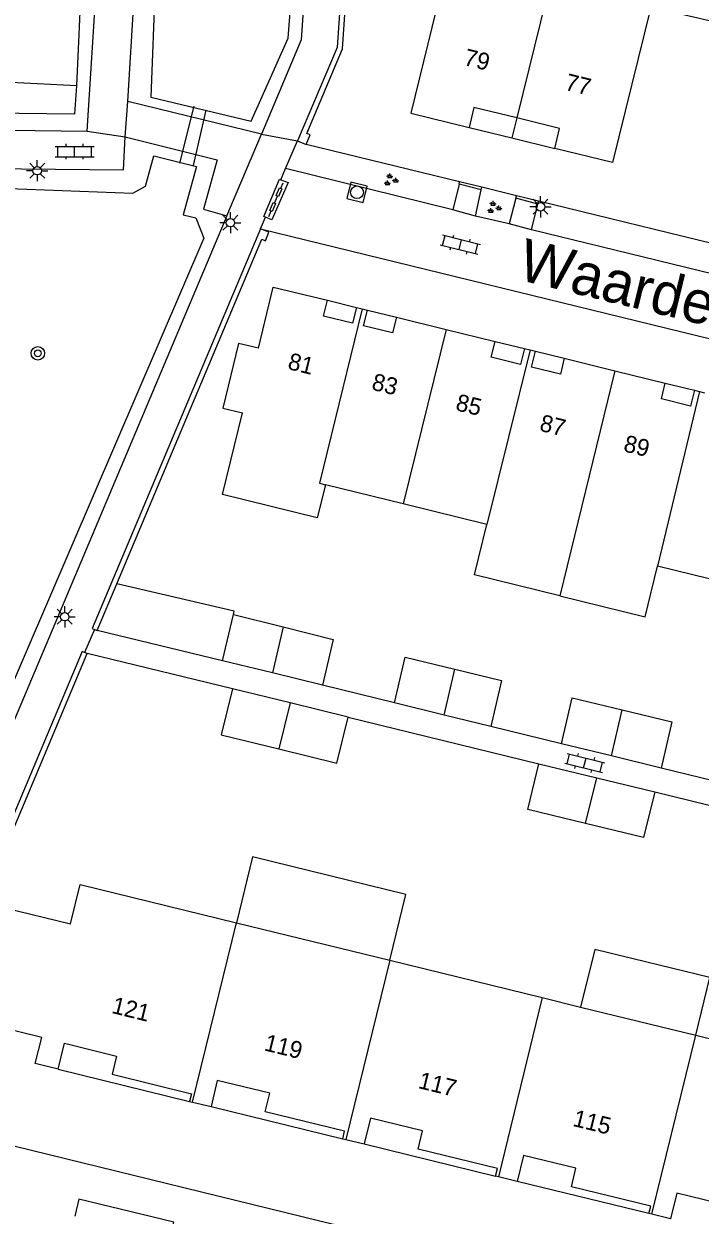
# Model space of a CAD drawing. Extents: x 125000 to 129004, y 397500 to 399008.
# Drawn here: x 127754.3 to 127794.2, y 398032.3 to 398102.6 of the extents above; entities that cross this region are included whole.
import ezdxf

# ---------------------------------------------------------------- set-up
doc = ezdxf.new("R2010")
doc.units = 0
for name, color, linetype in [('gg-afsc-erfafscheiding', 7, 'Continuous'), ('gg-afsc-hekwerk', 7, 'Continuous'), ('gg-afsc-muur', 7, 'Continuous'), ('gg-anno-huisnummerreeks BGT', 7, 'Continuous'), ('gg-anno-openbare ruimte label', 7, 'Continuous'), ('gg-bbg-bijgebouw', 7, 'Continuous'), ('gg-bbg-gedigitaliseerde bijgebouw', 7, 'Continuous'), ('gg-bbg-hoofdgebouw', 7, 'Continuous'), ('gg-bbg-luifel en loopbrug', 7, 'Continuous'), ('gg-bbg-onder overbouw', 7, 'Continuous'), ('gg-bbg-pand overbouw', 7, 'Continuous'), ('gg-bbg-tussenscheiding', 7, 'Continuous'), ('gg-bbg-tussenscheiding niveau 01', 7, 'Continuous'), ('gg-knt-verharding', 7, 'Continuous'), ('gg-kntw-bovenkant insteek waterloop', 7, 'Continuous'), ('gg-kwrk-duiker nz buis', 7, 'Continuous'), ('gt-grn-afwateringsgoot', 7, 'Continuous'), ('gt-grn-groengrens', 7, 'Continuous'), ('gt-grn-weggrens', 7, 'Continuous'), ('gt-symb-afwateringsgoot', 7, 'Continuous'), ('gt-symb-boom', 7, 'Continuous'), ('gt-symb-groenvak', 7, 'Continuous'), ('gt-symb-klinker verharding', 7, 'Continuous'), ('gt-symb-lichtmast', 7, 'Continuous'), ('gt-symb-rioolschacht', 7, 'Continuous')]:
    doc.layers.add(name, color=color, linetype=linetype)

# ---------------------------------------------------------------- blocks, each defined once
blk = doc.blocks.new('gt0-KL1')
at = {"layer": 'gt-symb-klinker verharding'}
for p, q in [((-1.15, 0.3), (1.15, 0.3)), ((-1, -0.3), (-1, 0.3)), ((-0.5, 0.3), (-0.5, 0.45)), ((0, -0.3), (0, 0.3)), ((0.5, 0.3), (0.5, 0.45)), ((1, -0.3), (1, 0.3)), ((-1.15, -0.3), (1.15, -0.3)), ((-0.5, -0.45), (-0.5, -0.3)), ((0.5, -0.45), (0.5, -0.3))]:
    blk.add_line(p, q, dxfattribs=at)
blk = doc.blocks.new('gt0-GRVAK')
at = {"layer": 'gt-symb-groenvak'}
for p, q in [((-0.11, 0.189), (-0.228, 0.24)), ((-0.182, 0.153), (0.088, 0.153)), ((-0.091, 0.211), (-0.156, 0.322)), ((-0.047, 0.214), (-0.047, 0.393)), ((-0.004, 0.211), (0.061, 0.322)), ((0.015, 0.189), (0.133, 0.24)), ((0.262, -0.052), (0.197, 0.059)), ((0.305, -0.049), (0.305, 0.13)), ((0.349, -0.052), (0.414, 0.059)), ((-0.245, -0.228), (-0.363, -0.177)), ((-0.318, -0.264), (-0.047, -0.264)), ((-0.226, -0.206), (-0.291, -0.095)), ((-0.183, -0.203), (-0.183, -0.024)), ((-0.139, -0.206), (-0.074, -0.095)), ((-0.12, -0.228), (-0.002, -0.177)), ((0.243, -0.074), (0.125, -0.023)), ((0.17, -0.11), (0.441, -0.11)), ((0.368, -0.074), (0.486, -0.023))]:
    blk.add_line(p, q, dxfattribs=at)
blk = doc.blocks.new('gt0-LMAST')
at = {"layer": 'gt-symb-lichtmast'}
for p, q in [((-0.182, 0.173), (-0.447, 0.438)), ((-0.005, 0.246), (-0.005, 0.621)), ((0.172, 0.173), (0.437, 0.438)), ((-0.255, -0.004), (-0.63, -0.004)), ((-0.182, -0.181), (-0.447, -0.446)), ((-0.005, -0.254), (-0.005, -0.629)), ((0.437, -0.446), (0.172, -0.181)), ((0.245, -0.004), (0.62, -0.004))]:
    blk.add_line(p, q, dxfattribs=at)
blk.add_circle((-0.005, -0.004), 0.25, dxfattribs=at)
blk = doc.blocks.new('gt0-AFWGT_1')
at = {"layer": 'gt-symb-afwateringsgoot'}
for p, q in [((-1.076, 0), (-0.726, 0)), ((-0.225, 0), (0.225, 0)), ((0.725, 0), (1.075, 0))]:
    blk.add_line(p, q, dxfattribs=at)
for points in [[(-0.726, 0.075), (-0.225, 0.075), (-0.225, -0.075), (-0.726, -0.075)], [(0.225, 0.075), (0.725, 0.075), (0.725, -0.075), (0.225, -0.075)]]:
    blk.add_lwpolyline(points, close=True, dxfattribs=at)
blk = doc.blocks.new('gt0-RS')
at = {"layer": 'gt-symb-rioolschacht'}
blk.add_lwpolyline([(-0.5, -0.5), (0.5, -0.5), (0.5, 0.5), (-0.5, 0.5)], close=True, dxfattribs=at)
blk.add_circle((0, 0), 0.375, dxfattribs=at)
blk = doc.blocks.new('gt0-BOOM')
at = {"layer": 'gt-symb-boom'}
for radius in [0.4, 0.2]:
    blk.add_circle((0, 0), radius, dxfattribs=at)

msp = doc.modelspace()

# ---------------------------------------------------------------- linework, layer by layer
at = {"layer": 'gg-afsc-erfafscheiding'}
for p, q in [((127766.568, 398063.36), (127758.002, 398065.443)), ((127776.137, 398062.531), (127771.887, 398063.571)), ((127773.394, 398061.688), (127784.657, 398058.939)), ((127785.996, 398060.12), (127781.813, 398061.143)), ((127795.92, 398057.692), (127791.875, 398058.682)), ((127791.489, 398057.272), (127796.944, 398055.941))]:
    msp.add_line(p, q, dxfattribs=at)
msp.add_lwpolyline([(127699.705, 398097.973), (127757.267, 398097.296), (127757.378, 398098.944)], dxfattribs=at)
at = {"layer": 'gg-afsc-hekwerk'}
for p, q in [((127779.974, 398093.279), (127770.913, 398095.492)), ((127781.291, 398092.957), (127779.974, 398093.279)), ((127783.325, 398092.46), (127781.291, 398092.957)), ((127784.638, 398092.14), (127783.325, 398092.46)), ((127808.081, 398086.414), (127784.638, 398092.14)), ((127758.43, 398066.868), (127757.845, 398065.508))]:
    msp.add_line(p, q, dxfattribs=at)
at = {"layer": 'gg-afsc-muur'}
for p, q in [((127770.411, 398095.691), (127770.913, 398095.492)), ((127758.43, 398066.868), (127758.587, 398066.803)), ((127758.002, 398065.443), (127757.845, 398065.508))]:
    msp.add_line(p, q, dxfattribs=at)
for points in [[(127774.362, 398124.912), (127772.755, 398101.201), (127770.411, 398095.691)], [(127770.913, 398095.492), (127771.151, 398096.051), (127770.949, 398096.137), (127773.071, 398101.125), (127774.651, 398124.441), (127774.87, 398124.427), (127774.901, 398124.875)], [(127768.226, 398090.512), (127758.292, 398066.927), (127758.43, 398066.868)], [(127759.748, 398069.558), (127768.311, 398089.89), (127768.514, 398089.805), (127768.724, 398090.302), (127768.226, 398090.512)], [(127757.845, 398065.508), (127757.707, 398065.567), (127746.214, 398038.269)], [(127746.712, 398038.059), (127746.921, 398038.557), (127746.718, 398038.643), (127758.002, 398065.443)]]:
    msp.add_lwpolyline(points, dxfattribs=at)
at = {"layer": 'gg-bbg-bijgebouw'}
for p, q in [((127765.99, 398065.013), (127766.627, 398067.755)), ((127766.627, 398067.755), (127769.556, 398067.019)), ((127768.923, 398064.296), (127765.99, 398065.013)), ((127771.887, 398063.571), (127768.923, 398064.296)), ((127769.975, 398062.525), (127766.568, 398063.36)), ((127773.394, 398061.688), (127769.975, 398062.525)), ((127779.07, 398061.814), (127776.137, 398062.531)), ((127781.813, 398061.143), (127779.07, 398061.814)), ((127788.93, 398059.402), (127785.996, 398060.12)), ((127791.875, 398058.682), (127788.93, 398059.402)), ((127784.657, 398058.939), (127788.069, 398058.106)), ((127788.069, 398058.106), (127791.489, 398057.272))]:
    msp.add_line(p, q, dxfattribs=at)
for points in [[(127757.378, 398098.944), (127757.979, 398112.023), (127757.749, 398112.034), (127757.762, 398112.325)], [(127769.556, 398067.019), (127772.515, 398066.275), (127771.887, 398063.571)], [(127776.137, 398062.531), (127776.765, 398065.234), (127779.7, 398064.523)], [(127779.7, 398064.523), (127782.444, 398063.859), (127781.813, 398061.143)], [(127766.568, 398063.36), (127765.905, 398060.65), (127769.311, 398059.816)], [(127785.996, 398060.12), (127786.628, 398062.838), (127789.563, 398062.126)], [(127789.563, 398062.126), (127792.509, 398061.411), (127791.875, 398058.682)], [(127769.311, 398059.816), (127772.73, 398058.978), (127773.394, 398061.688)], [(127787.413, 398055.415), (127784.001, 398056.247), (127784.657, 398058.939)], [(127791.489, 398057.272), (127790.833, 398054.581), (127787.413, 398055.415)]]:
    msp.add_lwpolyline(points, dxfattribs=at)
at = {"layer": 'gg-bbg-gedigitaliseerde bijgebouw'}
msp.add_line((127757.378, 398098.944), (127742.167, 398099.681), dxfattribs=at)
at = {"layer": 'gg-bbg-hoofdgebouw'}
for p, q in [((127773.89, 398085.868), (127774.226, 398085.786)), ((127774.226, 398085.786), (127774.531, 398085.711)), ((127776.241, 398085.292), (127779.18, 398084.572)), ((127779.18, 398084.572), (127782.075, 398083.863)), ((127783.797, 398083.441), (127784.132, 398083.359)), ((127784.132, 398083.359), (127784.453, 398083.28)), ((127786.15, 398082.865), (127789.134, 398082.134)), ((127789.134, 398082.134), (127792.117, 398081.403)), ((127793.839, 398080.982), (127794.138, 398080.909)), ((127794.138, 398080.909), (127794.438, 398080.835)), ((127776.645, 398074.276), (127772.051, 398075.402)), ((127781.59, 398073.065), (127776.645, 398074.276)), ((127796.692, 398069.364), (127791.652, 398070.599)), ((127766.809, 398049.552), (127775.852, 398047.339)), ((127775.852, 398047.339), (127784.845, 398045.14)), ((127784.845, 398045.14), (127787.12, 398044.584)), ((127787.12, 398044.584), (127793.919, 398042.92)), ((127793.919, 398042.92), (127802.953, 398040.71)), ((127764.032, 398039.017), (127764.207, 398038.976)), ((127764.207, 398038.976), (127765.315, 398038.714)), ((127773.075, 398036.812), (127773.251, 398036.769)), ((127773.251, 398036.769), (127774.342, 398036.502)), ((127782.273, 398034.562), (127782.094, 398034.606)), ((127783.378, 398034.292), (127782.273, 398034.562)), ((127791.318, 398032.35), (127791.144, 398032.393)), ((127792.414, 398032.082), (127791.318, 398032.35))]:
    msp.add_line(p, q, dxfattribs=at)
for points in [[(127776.068, 398109.422), (127775.578, 398107.424), (127779.349, 398106.504), (127777.099, 398097.326), (127780.542, 398096.488)], [(127795.529, 398104.685), (127795.041, 398102.694), (127791.253, 398103.579), (127789.005, 398094.417), (127785.591, 398095.248)], [(127768.096, 398083.457), (127768.981, 398087.07), (127772.17, 398086.289)], [(127768.096, 398083.457), (127766.93, 398083.742), (127765.996, 398079.925), (127767.16, 398079.64)], [(127772.051, 398075.402), (127771.575, 398073.46), (127765.981, 398074.832), (127767.16, 398079.64)], [(127785.89, 398068.85), (127780.859, 398070.083), (127781.59, 398073.065)], [(127785.89, 398068.85), (127790.929, 398067.605), (127791.652, 398070.599)], [(127757.005, 398049.5), (127757.585, 398051.808), (127766.809, 398049.552)], [(127755.32, 398042.791), (127751.779, 398043.656), (127751.401, 398042.112), (127751.078, 398042.191), (127753.132, 398050.441), (127757.005, 398049.5)], [(127756.275, 398040.915), (127754.933, 398041.249), (127755.32, 398042.791)]]:
    msp.add_lwpolyline(points, dxfattribs=at)
at = {"layer": 'gg-bbg-luifel en loopbrug'}
for p, q in [((127758.587, 398066.803), (127759.748, 398069.558)), ((127765.99, 398065.013), (127758.587, 398066.803))]:
    msp.add_line(p, q, dxfattribs=at)
for points in [[(127766.627, 398067.755), (127766.672, 398067.95), (127759.748, 398069.558)], [(127775.852, 398047.339), (127776.803, 398051.224), (127767.759, 398053.437), (127766.809, 398049.552)], [(127793.919, 398042.92), (127794.751, 398046.32), (127787.951, 398047.983), (127787.12, 398044.584)]]:
    msp.add_lwpolyline(points, dxfattribs=at)
at = {"layer": 'gg-bbg-onder overbouw'}
for points in [[(127783.357, 398097.049), (127780.817, 398097.669), (127780.542, 398096.488)], [(127785.591, 398095.248), (127785.88, 398096.433), (127783.357, 398097.049)], [(127773.89, 398085.868), (127773.662, 398084.935), (127771.941, 398085.357), (127772.17, 398086.289)], [(127776.241, 398085.292), (127776.013, 398084.359), (127774.303, 398084.778), (127774.531, 398085.711)], [(127783.797, 398083.441), (127783.568, 398082.509), (127781.847, 398082.93), (127782.075, 398083.863)], [(127786.15, 398082.865), (127785.922, 398081.932), (127784.225, 398082.348), (127784.453, 398083.28)], [(127793.839, 398080.982), (127793.61, 398080.049), (127791.889, 398080.471), (127792.117, 398081.403)], [(127756.275, 398040.915), (127756.65, 398042.44), (127759.726, 398041.688), (127759.462, 398040.617), (127764.142, 398039.464), (127764.032, 398039.017)], [(127773.075, 398036.812), (127773.185, 398037.259), (127768.502, 398038.402), (127768.77, 398039.49), (127765.672, 398040.243), (127765.315, 398038.714)], [(127782.094, 398034.606), (127782.204, 398035.053), (127777.522, 398036.197), (127777.787, 398037.273), (127774.714, 398038.024), (127774.342, 398036.502)], [(127791.144, 398032.393), (127791.254, 398032.838), (127786.571, 398033.979), (127786.839, 398035.067), (127783.749, 398035.816), (127783.378, 398034.292)], [(127800.166, 398030.187), (127800.276, 398030.634), (127795.596, 398031.787), (127795.859, 398032.855), (127792.787, 398033.606), (127792.414, 398032.082)]]:
    msp.add_lwpolyline(points, dxfattribs=at)
at = {"layer": 'gg-bbg-pand overbouw'}
for p, q in [((127780.542, 398096.488), (127783.067, 398095.868)), ((127783.067, 398095.868), (127785.591, 398095.248)), ((127772.17, 398086.289), (127773.89, 398085.868)), ((127774.531, 398085.711), (127776.241, 398085.292)), ((127782.075, 398083.863), (127783.797, 398083.441)), ((127784.453, 398083.28), (127786.15, 398082.865)), ((127792.117, 398081.403), (127793.839, 398080.982)), ((127756.275, 398040.915), (127764.032, 398039.017)), ((127765.315, 398038.714), (127773.075, 398036.812)), ((127774.342, 398036.502), (127782.094, 398034.606)), ((127791.144, 398032.393), (127783.378, 398034.292))]:
    msp.add_line(p, q, dxfattribs=at)
at = {"layer": 'gg-bbg-tussenscheiding'}
for p, q in [((127785.81, 398107.051), (127783.357, 398097.049)), ((127779.18, 398084.572), (127776.645, 398074.276)), ((127784.132, 398083.359), (127781.59, 398073.065)), ((127789.134, 398082.134), (127785.89, 398068.85)), ((127794.138, 398080.909), (127791.652, 398070.599)), ((127769.556, 398067.019), (127768.923, 398064.296)), ((127779.07, 398061.814), (127779.7, 398064.523)), ((127769.975, 398062.525), (127769.311, 398059.816)), ((127788.93, 398059.402), (127789.563, 398062.126)), ((127787.413, 398055.415), (127788.069, 398058.106)), ((127764.207, 398038.976), (127766.809, 398049.552)), ((127775.852, 398047.339), (127773.251, 398036.769)), ((127784.845, 398045.14), (127782.273, 398034.562)), ((127791.318, 398032.35), (127793.919, 398042.92))]:
    msp.add_line(p, q, dxfattribs=at)
msp.add_lwpolyline([(127774.226, 398085.786), (127771.702, 398075.488), (127772.051, 398075.402)], dxfattribs=at)
at = {"layer": 'gg-bbg-tussenscheiding niveau 01'}
msp.add_line((127783.357, 398097.049), (127783.067, 398095.868), dxfattribs=at)
at = {"layer": 'gg-knt-verharding'}
for p, q in [((127760.39, 398098.016), (127760.82, 398105.154)), ((127768.274, 398096.099), (127760.39, 398098.016)), ((127769.709, 398094.057), (127770.411, 398095.691)), ((127779.572, 398091.632), (127769.709, 398094.057)), ((127779.94, 398093.141), (127779.572, 398091.632)), ((127781.255, 398092.81), (127779.94, 398093.141)), ((127780.904, 398091.251), (127781.255, 398092.81)), ((127783.289, 398092.312), (127782.907, 398090.791)), ((127784.592, 398091.952), (127783.289, 398092.312)), ((127780.904, 398091.251), (127779.572, 398091.632)), ((127784.216, 398090.454), (127784.592, 398091.952)), ((127766.241, 398091.281), (127744.09, 398038.799)), ((127782.907, 398090.791), (127780.904, 398091.251)), ((127768.226, 398090.512), (127821.422, 398077.508)), ((127784.216, 398090.454), (127782.907, 398090.791)), ((127807.655, 398084.702), (127784.216, 398090.454)), ((127808.147, 398023.057), (127747.748, 398037.811))]:
    msp.add_line(p, q, dxfattribs=at)
for points in [[(127772.259, 398125.581), (127770.619, 398101.654), (127768.274, 398096.099)], [(127757.99, 398096.267), (127758.564, 398105.251), (127761.232, 398112.206)], [(127748.108, 398084.259), (127742.589, 398096.462), (127757.99, 398096.267)], [(127750.273, 398084.923), (127746.096, 398094.127), (127760.146, 398093.987), (127760.243, 398095.926)], [(127760.243, 398095.926), (127765.659, 398094.583), (127764.861, 398091.673), (127766.241, 398091.281)], [(127762.618, 398029.922), (127763.108, 398031.877), (127757.5, 398033.249), (127757.262, 398032.244)]]:
    msp.add_lwpolyline(points, dxfattribs=at)
at = {"layer": 'gg-kntw-bovenkant insteek waterloop'}
for points in [[(127762.001, 398104.982), (127761.747, 398098.278), (127767.668, 398096.854), (127769.851, 398101.754), (127771.599, 398124.319), (127770.472, 398125.361), (127770.814, 398128.234), (127768.542, 398128.737)], [(127751.179, 398085.308), (127748.503, 398091.699), (127749.201, 398093.044), (127760.691, 398092.606), (127761.437, 398093.018), (127761.936, 398094.804), (127764.454, 398094.176), (127763.666, 398091.325), (127764.399, 398091.15), (127764.884, 398089.947), (127746.467, 398047.129), (127743.417, 398044.604), (127732.916, 398043.119), (127732.439, 398043.971), (127743.334, 398053.705)]]:
    msp.add_lwpolyline(points, dxfattribs=at)
at = {"layer": 'gg-kwrk-duiker nz buis'}
for p, q in [((127764.288, 398097.747), (127763.436, 398094.385)), ((127764.263, 398094.251), (127765.014, 398097.503))]:
    msp.add_line(p, q, dxfattribs=at)
at = {"layer": 'gt-grn-afwateringsgoot'}
for points in [[(127768.51, 398091.191), (127768.421, 398091.226), (127769.337, 398093.431), (127769.432, 398093.395)], [(127769.432, 398093.395), (127769.848, 398093.237), (127768.902, 398091.034), (127768.51, 398091.191)]]:
    msp.add_lwpolyline(points, dxfattribs=at)
at = {"layer": 'gt-grn-groengrens'}
for p, q in [((127779.94, 398093.141), (127779.974, 398093.279)), ((127781.255, 398092.81), (127781.291, 398092.957)), ((127783.289, 398092.312), (127783.325, 398092.46)), ((127784.592, 398091.952), (127784.638, 398092.14))]:
    msp.add_line(p, q, dxfattribs=at)
at = {"layer": 'gt-grn-weggrens'}
for p, q in [((127760.243, 398095.926), (127760.39, 398098.016)), ((127757.99, 398096.267), (127760.243, 398095.926)), ((127766.241, 398091.281), (127768.274, 398096.099)), ((127768.274, 398096.099), (127770.411, 398095.691)), ((127769.432, 398093.395), (127769.709, 398094.057)), ((127768.226, 398090.512), (127768.51, 398091.191))]:
    msp.add_line(p, q, dxfattribs=at)

# ---------------------------------------------------------------- block references
at = {"layer": 'gt-symb-afwateringsgoot', "xscale": 1.0000300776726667, "yscale": 1.000030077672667, "rotation": 66.75815178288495}
msp.add_blockref('gt0-AFWGT_1', (127769.132, 398092.23), dxfattribs=at)
at = {"layer": 'gt-symb-boom'}
msp.add_blockref('gt0-BOOM', (127755.083, 398083.16), dxfattribs=at)
at = {"layer": 'gt-symb-groenvak'}
for p in [(127775.899, 398093.382), (127781.995, 398091.756)]:
    msp.add_blockref('gt0-GRVAK', p, dxfattribs=at)
at = {"layer": 'gt-symb-klinker verharding'}
msp.add_blockref('gt0-KL1', (127757.253, 398095.062), dxfattribs=at)
for p, rotation in [((127780.012, 398089.575), -13.8834180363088), ((127787.365, 398058.983), -13.716469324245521)]:
    msp.add_blockref('gt0-KL1', p, dxfattribs=dict(at, rotation=rotation))
at = {"layer": 'gt-symb-lichtmast'}
for p in [(127755.051, 398093.941), (127784.754, 398091.811), (127766.452, 398090.873), (127756.675, 398067.617)]:
    msp.add_blockref('gt0-LMAST', p, dxfattribs=at)
at = {"layer": 'gt-symb-rioolschacht', "rotation": -13.466776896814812}
msp.add_blockref('gt0-RS', (127773.919, 398092.663), dxfattribs=at)

# ---------------------------------------------------------------- texts
at = {"layer": 'gg-anno-huisnummerreeks BGT'}
for s, rotation, p in [('79', 346.4, (127780.167, 398100.181)), ('77', 346.3, (127786.139, 398098.717)), ('81', 346.2, (127769.779, 398082.241)), ('83', 346.2, (127774.732, 398081.028)), ('85', 346.2, (127779.686, 398079.815)), ('87', 346.2, (127784.64, 398078.602)), ('89', 346.2, (127789.593, 398077.388)), ('121', 346.2, (127759.387, 398044.24)), ('119', 346.3, (127768.385, 398042.033)), ('117', 346.3, (127777.479, 398039.809)), ('115', 346.3, (127786.602, 398037.574))]:
    msp.add_text(s, height=1, rotation=rotation, dxfattribs=at).set_placement(p)
at = {"layer": 'gg-anno-openbare ruimte label'}
msp.add_text('Waardenburgstraat', height=2.5, rotation=346.3, dxfattribs=at).set_placement((127783.314, 398087.534))

doc.saveas('drawing.dxf')
